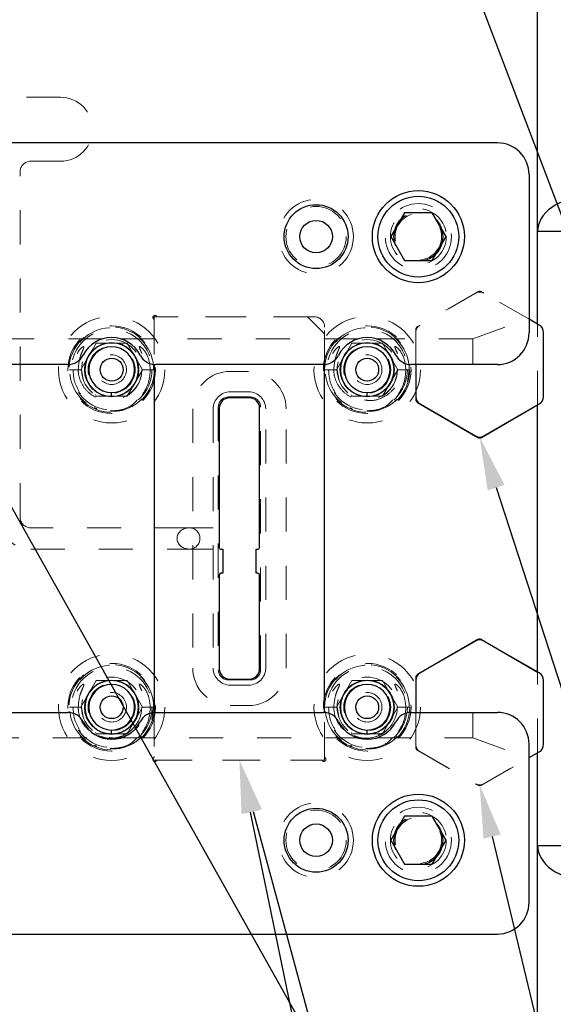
# Model space of a CAD drawing. Header units: inches. Extents: x 1880 to 2363, y -453 to -54.
# Tile 369 of 656: x 2044.66 to 2046.23, y -267.57 to -264.69. Entities that reach past the tile are written whole.
import ezdxf

# ---------------------------------------------------------------- set-up
doc = ezdxf.new("R2010")
doc.units = ezdxf.units.IN
doc.header["$LTSCALE"] = 0.5
doc.header["$MEASUREMENT"] = 0
doc.linetypes.add('HIDDEN', pattern=[0.225, 0.15, -0.075])
for name, color, linetype in [('DIE-M-S', 8, 'Continuous'), ('DIE-M-S2', 1, 'Continuous'), ('DIE-M-S3', 8, 'Continuous'), ('DSS-M-S', 53, 'Continuous'), ('RAI-M-S', 8, 'Continuous'), ('SID-M-S', 105, 'Continuous'), ('SVD-M-S', 8, 'Continuous')]:
    doc.layers.add(name, color=color, linetype=linetype)

msp = doc.modelspace()

# ---------------------------------------------------------------- linework, layer by layer
at = {"layer": 'DIE-M-S', "linetype": 'Continuous', "lineweight": 25}
for p, q in [((2046.18179, -265.58027), (2046.18179, -264.00862)), ((2046.18179, -265.58027), (2046.15679, -265.56583)), ((2045.05679, -265.6984), (2045.05679, -266.71884)), ((2045.55679, -266.71884), (2045.55679, -265.6984)), ((2045.82429, -265.69852), (2045.82429, -265.8011)), ((2045.82929, -265.80976), (2046.00679, -265.91224)), ((2046.01679, -265.91224), (2046.18179, -265.81698)), ((2046.18179, -266.60027), (2046.18179, -265.81698)), ((2046.00679, -266.505), (2045.82929, -266.60748)), ((2046.01679, -266.505), (2046.18179, -266.60027)), ((2045.82429, -266.61614), (2045.82429, -266.71872)), ((2046.15679, -266.85141), (2046.18179, -266.83698)), ((2046.18179, -269.45862), (2046.18179, -266.83698))]:
    msp.add_line(p, q, dxfattribs=at)
at = {"layer": 'DIE-M-S', "linetype": 'HIDDEN', "lineweight": 18}
for p, q in [((2046.00679, -265.485), (2045.82929, -265.58748)), ((2046.15679, -265.56583), (2046.01679, -265.485)), ((2045.52679, -265.55862), (2045.06775, -265.55862)), ((2045.05679, -265.56958), (2045.05679, -265.6984)), ((2045.55679, -265.6984), (2045.55679, -265.58862)), ((2045.82429, -265.59614), (2045.82429, -265.69852)), ((2045.05679, -266.71884), (2045.05679, -266.84767)), ((2045.55679, -266.84767), (2045.55679, -266.71884)), ((2045.82429, -266.71872), (2045.82429, -266.8211)), ((2045.82929, -266.82976), (2046.00679, -266.93224)), ((2045.06775, -266.85862), (2045.54584, -266.85862)), ((2046.01679, -266.93224), (2046.15679, -266.85141))]:
    msp.add_line(p, q, dxfattribs=at)
for centre in [(2045.83179, -265.32352), (2045.83179, -267.09372)]:
    msp.add_circle(centre, 0.068, dxfattribs=at)
at = {"layer": 'DIE-M-S', "linetype": 'Continuous', "lineweight": 25}
for centre in [(2044.93179, -265.71362), (2045.68179, -265.71362), (2044.93179, -266.70362), (2045.68179, -266.70362)]:
    msp.add_circle(centre, 0.079, dxfattribs=at)
at = {"layer": 'DIE-M-S', "linetype": 'HIDDEN', "lineweight": 18}
for centre, radius, start, end in [((2046.01179, -265.49366), 0.01, 60, 120), ((2045.05891, -265.56074), 0.006, 42.59227, 227.40773), ((2045.06775, -265.55262), 0.006, 222.59227, 270), ((2045.52679, -265.58862), 0.03, 0, 90), ((2045.05079, -265.56958), 0.006, 0, 47.40773), ((2045.83429, -265.59614), 0.01, 120, 180), ((2045.83429, -266.8211), 0.01, 180, 240), ((2045.05891, -266.8565), 0.006, 132.59227, 317.40773), ((2045.05079, -266.84767), 0.006, 312.59227, 0), ((2045.06775, -266.86462), 0.006, 90, 137.40773), ((2045.54584, -266.86462), 0.006, 42.59227, 90), ((2045.55467, -266.8565), 0.006, 222.59227, 47.40773), ((2045.56279, -266.84767), 0.006, 180, 227.40773), ((2046.01179, -266.92358), 0.01, 240, 300)]:
    msp.add_arc(centre, radius, start, end, dxfattribs=at)
at = {"layer": 'DIE-M-S', "linetype": 'Continuous', "lineweight": 25}
for centre, start, end in [((2045.83429, -265.8011), 180, 240), ((2046.01179, -265.90358), 240, 300), ((2046.01179, -266.51366), 60, 120), ((2045.83429, -266.61614), 120, 180)]:
    msp.add_arc(centre, 0.01, start, end, dxfattribs=at)
at = {"layer": 'DIE-M-S2', "linetype": 'HIDDEN', "lineweight": 18}
for p, q in [((2045.99929, -265.48933), (2045.83679, -265.58315)), ((2046.15679, -265.56583), (2046.02429, -265.48933)), ((2045.50679, -265.55862), (2045.05679, -265.55862)), ((2045.05679, -265.55862), (2045.05679, -265.6984)), ((2045.55679, -265.60862), (2045.50679, -265.55862)), ((2045.55679, -265.6984), (2045.55679, -265.60862)), ((2045.82429, -265.6048), (2045.82429, -265.69852)), ((2045.05679, -266.71884), (2045.05679, -266.85862)), ((2045.55679, -266.85862), (2045.55679, -266.71884)), ((2045.82429, -266.71872), (2045.82429, -266.81244)), ((2045.05679, -266.85862), (2045.55679, -266.85862)), ((2045.83679, -266.83409), (2045.99929, -266.92791)), ((2046.02429, -266.92791), (2046.15679, -266.85141))]:
    msp.add_line(p, q, dxfattribs=at)
at = {"layer": 'DIE-M-S2', "linetype": 'Continuous', "lineweight": 25}
for p, q in [((2046.18679, -265.58315), (2046.15679, -265.56583)), ((2046.19929, -265.79244), (2046.19929, -265.6048)), ((2045.05679, -265.6984), (2045.05679, -266.71884)), ((2045.55679, -266.71884), (2045.55679, -265.6984)), ((2045.82429, -265.69852), (2045.82429, -265.79244)), ((2045.336, -265.79645), (2045.27758, -265.79645)), ((2045.83679, -265.81409), (2045.99929, -265.90791)), ((2046.02429, -265.90791), (2046.18679, -265.81409)), ((2045.24758, -265.82645), (2045.24758, -266.23545)), ((2045.366, -266.23545), (2045.366, -265.82645)), ((2045.25258, -266.24045), (2045.25758, -266.24045)), ((2045.25758, -266.24045), (2045.25758, -266.31045)), ((2045.356, -266.31045), (2045.356, -266.24045)), ((2045.356, -266.24045), (2045.361, -266.24045)), ((2045.25758, -266.31045), (2045.25258, -266.31045)), ((2045.361, -266.31045), (2045.356, -266.31045)), ((2045.24758, -266.31545), (2045.24758, -266.59079)), ((2045.366, -266.59079), (2045.366, -266.31545)), ((2045.99929, -266.50933), (2045.83679, -266.60315)), ((2046.18679, -266.60315), (2046.02429, -266.50933)), ((2045.27758, -266.62079), (2045.336, -266.62079)), ((2045.82429, -266.6248), (2045.82429, -266.71872)), ((2046.19929, -266.81244), (2046.19929, -266.6248)), ((2046.15679, -266.85141), (2046.18679, -266.83409))]:
    msp.add_line(p, q, dxfattribs=at)
at = {"layer": 'DIE-M-S2', "linetype": 'HIDDEN', "lineweight": 18}
for centre, start, end in [((2046.01179, -265.51098), 60, 120), ((2045.84929, -265.6048), 120, 180), ((2045.84929, -266.81244), 180, 240), ((2046.01179, -266.90626), 240, 300)]:
    msp.add_arc(centre, 0.025, start, end, dxfattribs=at)
at = {"layer": 'DIE-M-S2', "linetype": 'Continuous', "lineweight": 25}
for centre, radius, start, end in [((2046.17429, -265.6048), 0.025, 0, 60), ((2045.27758, -265.82645), 0.03, 90, 180), ((2045.336, -265.82645), 0.03, 0, 90), ((2045.84929, -265.79244), 0.025, 180, 240), ((2046.17429, -265.79244), 0.025, 300, 0), ((2046.01179, -265.88626), 0.025, 240, 300), ((2045.25258, -266.23545), 0.005, 180, 270), ((2045.361, -266.23545), 0.005, 270, 0), ((2045.25258, -266.31545), 0.005, 90, 180), ((2045.361, -266.31545), 0.005, 0, 90), ((2046.01179, -266.53098), 0.025, 60, 120), ((2045.27758, -266.59079), 0.03, 180, 270), ((2045.336, -266.59079), 0.03, 270, 0), ((2045.84929, -266.6248), 0.025, 120, 180), ((2046.17429, -266.6248), 0.025, 0, 60), ((2046.17429, -266.81244), 0.025, 300, 0)]:
    msp.add_arc(centre, radius, start, end, dxfattribs=at)
at = {"layer": 'DIE-M-S3', "linetype": 'HIDDEN', "lineweight": 18}
for p, q in [((2044.78179, -264.91487), (2042.42502, -264.91487)), ((2044.69429, -265.10237), (2044.78179, -265.10237)), ((2044.66304, -266.14612), (2044.66304, -265.13362)), ((2046.18179, -265.81698), (2046.18179, -265.58027)), ((2044.96526, -265.71362), (2044.96526, -265.71362)), ((2044.9751, -265.71362), (2044.9751, -265.71362)), ((2045.00069, -265.71362), (2045.00069, -265.71362)), ((2045.01053, -265.71362), (2045.01053, -265.71362)), ((2045.71526, -265.71362), (2045.71526, -265.71362)), ((2045.7251, -265.71362), (2045.7251, -265.71362)), ((2045.75069, -265.71362), (2045.75069, -265.71362)), ((2045.76053, -265.71362), (2045.76053, -265.71362)), ((2045.33383, -265.77862), (2045.27975, -265.77862)), ((2045.33883, -265.79362), (2045.27475, -265.79362)), ((2044.93179, -265.83173), (2044.93179, -265.83173)), ((2045.22975, -265.82862), (2045.22975, -266.58862)), ((2045.24475, -265.82362), (2045.24475, -266.59362)), ((2045.36883, -266.59362), (2045.36883, -265.82362)), ((2045.38383, -266.58862), (2045.38383, -265.82862)), ((2045.68179, -265.83173), (2045.68179, -265.83173)), ((2045.15975, -266.17737), (2044.69429, -266.17737)), ((2045.22975, -266.17737), (2045.15975, -266.17737)), ((2044.69429, -266.23987), (2045.15975, -266.23987)), ((2045.15975, -266.23987), (2045.22975, -266.23987)), ((2045.27475, -266.62362), (2045.33883, -266.62362)), ((2046.18179, -266.83698), (2046.18179, -266.60027)), ((2045.27975, -266.63862), (2045.33383, -266.63862)), ((2044.96526, -266.70362), (2044.96526, -266.70362)), ((2044.9751, -266.70362), (2044.9751, -266.70362)), ((2045.00069, -266.70362), (2045.00069, -266.70362)), ((2045.01053, -266.70362), (2045.01053, -266.70362)), ((2045.71526, -266.70362), (2045.71526, -266.70362)), ((2045.7251, -266.70362), (2045.7251, -266.70362)), ((2045.75069, -266.70362), (2045.75069, -266.70362)), ((2045.76053, -266.70362), (2045.76053, -266.70362)), ((2044.93179, -266.82173), (2044.93179, -266.82173)), ((2045.68179, -266.82173), (2045.68179, -266.82173))]:
    msp.add_line(p, q, dxfattribs=at)
for centre, radius in [((2045.53179, -265.32352), 0.10937), ((2044.93179, -265.71362), 0.125), ((2045.68179, -265.71362), 0.125), ((2044.93179, -265.71362), 0.11811), ((2045.68179, -265.71362), 0.11811), ((2044.93179, -265.71362), 0.0689), ((2045.68179, -265.71362), 0.0689), ((2044.93179, -265.71362), 0.04331), ((2045.68179, -265.71362), 0.04331), ((2044.93179, -266.70362), 0.125), ((2044.93179, -266.70362), 0.11811), ((2045.68179, -266.70362), 0.125), ((2045.68179, -266.70362), 0.11811), ((2044.93179, -266.70362), 0.0689), ((2045.68179, -266.70362), 0.0689), ((2044.93179, -266.70362), 0.04331), ((2045.68179, -266.70362), 0.04331), ((2045.53179, -267.09372), 0.10937)]:
    msp.add_circle(centre, radius, dxfattribs=at)
at = {"layer": 'DIE-M-S3', "linetype": 'Continuous', "lineweight": 25}
for centre in [(2044.93179, -265.71362), (2045.68179, -265.71362), (2044.93179, -266.70362), (2045.68179, -266.70362)]:
    msp.add_circle(centre, 0.03346, dxfattribs=at)
at = {"layer": 'DIE-M-S3', "linetype": 'HIDDEN', "lineweight": 18}
for centre, radius, start, end in [((2044.78179, -265.00862), 0.09375, 270, 90), ((2044.69429, -265.13362), 0.03125, 90, 180), ((2045.27975, -265.82862), 0.05, 90, 180), ((2045.33383, -265.82862), 0.05, 0, 90), ((2045.27475, -265.82362), 0.03, 90, 180), ((2045.33883, -265.82362), 0.03, 0, 90), ((2044.69429, -266.14612), 0.09375, 180, 270), ((2044.69429, -266.14612), 0.03125, 180, 270), ((2045.15975, -266.20862), 0.03125, 270, 90), ((2045.27975, -266.58862), 0.05, 180, 270), ((2045.27475, -266.59362), 0.03, 180, 270), ((2045.33383, -266.58862), 0.05, 270, 0), ((2045.33883, -266.59362), 0.03, 270, 0)]:
    msp.add_arc(centre, radius, start, end, dxfattribs=at)
at = {"layer": 'DIE-M-S3', "linetype": 'Continuous', "lineweight": 25}
for centre, radius, start, end in [((2044.93179, -265.71362), 0.07874, 0, 270), ((2045.68179, -265.71362), 0.07874, 0, 270), ((2044.93179, -265.71362), 0.06693, 0, 270), ((2045.68179, -265.71362), 0.06693, 0, 270), ((2044.93179, -265.71362), 0.07874, 270, 0), ((2044.93179, -265.71362), 0.06693, 270, 0), ((2045.68179, -265.71362), 0.07874, 270, 0), ((2045.68179, -265.71362), 0.06693, 270, 0), ((2044.93179, -266.70362), 0.07874, 0, 270), ((2045.68179, -266.70362), 0.07874, 0, 270), ((2044.93179, -266.70362), 0.06693, 0, 270), ((2045.68179, -266.70362), 0.06693, 0, 270), ((2044.93179, -266.70362), 0.07874, 270, 0), ((2044.93179, -266.70362), 0.06693, 270, 0), ((2045.68179, -266.70362), 0.07874, 270, 0), ((2045.68179, -266.70362), 0.06693, 270, 0)]:
    msp.add_arc(centre, radius, start, end, dxfattribs=at)
at = {"layer": 'DIE-M-S3', "linetype": 'HIDDEN', "lineweight": 18}
msp.add_ellipse((2045.15975, -266.20862), major_axis=(-0.03608, 0), ratio=0.8660254, start_param=4.712389, end_param=7.8539816, dxfattribs=at)
at = {"layer": 'DIE-M-S3', "linetype": 'Continuous', "lineweight": 25}
for points in [[(2044.93179, -265.79236), (2044.93179, -265.79215), (2044.93179, -265.79172), (2044.93179, -265.78853), (2044.93179, -265.78455), (2044.93179, -265.78185), (2044.93179, -265.78055)], [(2045.68179, -265.79236), (2045.68179, -265.79215), (2045.68179, -265.79172), (2045.68179, -265.78853), (2045.68179, -265.78455), (2045.68179, -265.78185), (2045.68179, -265.78055)], [(2044.93179, -266.78236), (2044.93179, -266.78215), (2044.93179, -266.78172), (2044.93179, -266.77853), (2044.93179, -266.77455), (2044.93179, -266.77185), (2044.93179, -266.77055)], [(2045.68179, -266.78236), (2045.68179, -266.78215), (2045.68179, -266.78172), (2045.68179, -266.77853), (2045.68179, -266.77455), (2045.68179, -266.77185), (2045.68179, -266.77055)]]:
    msp.add_open_spline(points, degree=3, knots=[0, 0, 0, 0, 0.2702613, 0.5624294, 0.7897364, 1, 1, 1, 1], dxfattribs=at)
at = {"layer": 'DSS-M-S', "linetype": 'Continuous', "lineweight": 25}
for p, q in [((2047.18179, -265.30862), (2046.18179, -265.30862)), ((2046.18179, -267.10862), (2047.18179, -267.10862))]:
    msp.add_line(p, q, dxfattribs=at)
at = {"layer": 'DSS-M-S', "linetype": 'HIDDEN', "lineweight": 18}
for p, q in [((2045.33383, -265.71862), (2045.27975, -265.71862)), ((2045.16975, -265.82862), (2045.16975, -266.58862)), ((2045.44383, -266.58862), (2045.44383, -265.82862)), ((2045.27975, -266.69862), (2045.33383, -266.69862))]:
    msp.add_line(p, q, dxfattribs=at)
for centre in [(2044.93179, -265.71362), (2045.68179, -265.71362), (2044.93179, -266.70362), (2045.68179, -266.70362)]:
    msp.add_circle(centre, 0.1285, dxfattribs=at)
for centre, start, end in [((2045.27975, -265.82862), 90, 180), ((2045.33383, -265.82862), 0, 90), ((2045.27975, -266.58862), 180, 270), ((2045.33383, -266.58862), 270, 0)]:
    msp.add_arc(centre, 0.11, start, end, dxfattribs=at)
at = {"layer": 'DSS-M-S', "linetype": 'Continuous', "lineweight": 25}
for centre, major_axis, start_param, end_param in [((2046.32321, -265.30862), (0.14142, 0), 1.5707963, 3.1415927), ((2046.32321, -267.10862), (-0.14142, 0), 0, 1.5707963)]:
    msp.add_ellipse(centre, major_axis=major_axis, ratio=0.7071068, start_param=start_param, end_param=end_param, dxfattribs=at)
at = {"layer": 'RAI-M-S', "linetype": 'Continuous', "lineweight": 25}
for p, q in [((2046.06379, -265.04852), (2042.54979, -265.04852)), ((2046.15679, -265.14152), (2046.15679, -265.60552)), ((2044.80335, -265.69852), (2044.46024, -265.69852)), ((2045.55335, -265.69852), (2045.06024, -265.69852)), ((2046.06379, -265.69852), (2045.81024, -265.69852)), ((2044.46024, -266.71872), (2044.80335, -266.71872)), ((2045.06024, -266.71872), (2045.55335, -266.71872)), ((2045.81024, -266.71872), (2046.06379, -266.71872)), ((2046.15679, -267.27572), (2046.15679, -266.81172)), ((2042.54979, -267.36872), (2046.06379, -267.36872))]:
    msp.add_line(p, q, dxfattribs=at)
at = {"layer": 'RAI-M-S', "linetype": 'HIDDEN', "lineweight": 18}
for p, q in [((2045.99194, -265.62362), (2046.15679, -265.56362)), ((2044.90466, -265.62362), (2044.35892, -265.62362)), ((2045.65466, -265.62362), (2044.95892, -265.62362)), ((2045.99194, -265.62362), (2045.70892, -265.62362)), ((2045.99194, -265.62362), (2045.99194, -265.69852)), ((2045.99194, -266.71872), (2045.99194, -266.79362)), ((2044.35892, -266.79362), (2044.90466, -266.79362)), ((2044.95892, -266.79362), (2045.65466, -266.79362)), ((2045.70892, -266.79362), (2045.99194, -266.79362)), ((2045.99194, -266.79362), (2046.15679, -266.85362))]:
    msp.add_line(p, q, dxfattribs=at)
at = {"layer": 'RAI-M-S', "linetype": 'Continuous', "lineweight": 25}
for centre in [(2045.53179, -265.32352), (2045.53179, -267.09372)]:
    msp.add_circle(centre, 0.09375, dxfattribs=at)
at = {"layer": 'RAI-M-S', "linetype": 'HIDDEN', "lineweight": 18}
for centre in [(2045.83179, -265.32352), (2045.83179, -267.09372)]:
    msp.add_circle(centre, 0.097, dxfattribs=at)
at = {"layer": 'RAI-M-S', "linetype": 'Continuous', "lineweight": 25}
for centre, radius, start, end in [((2046.06379, -265.14152), 0.093, 0, 90), ((2046.06379, -265.60552), 0.093, 270, 0), ((2044.93179, -265.71362), 0.094, 26.87743, 153.12257), ((2045.68179, -265.71362), 0.094, 26.87743, 153.12257), ((2044.80335, -265.64852), 0.05, 270, 333.12257), ((2045.06024, -265.64852), 0.05, 206.87743, 270), ((2045.55335, -265.64852), 0.05, 270, 333.12257), ((2045.81024, -265.64852), 0.05, 206.87743, 270), ((2044.80335, -266.76872), 0.05, 26.87743, 90), ((2045.06024, -266.76872), 0.05, 90, 153.12257), ((2045.55335, -266.76872), 0.05, 26.87743, 90), ((2045.81024, -266.76872), 0.05, 90, 153.12257), ((2046.06379, -266.81172), 0.093, 0, 90), ((2044.93179, -266.70362), 0.094, 206.87743, 333.12257), ((2045.68179, -266.70362), 0.094, 206.87743, 333.12257), ((2046.06379, -267.27572), 0.093, 270, 0)]:
    msp.add_arc(centre, radius, start, end, dxfattribs=at)
at = {"layer": 'SID-M-S'}
for p, q in [((2042.65822, -262.59462), (2049.09063, -274.04031)), ((2045.81218, -264.10446), (2049.58136, -274.02818)), ((2046.06005, -266.05961), (2048.65147, -274.02508)), ((2045.33834, -267.0114), (2046.78559, -274.01962)), ((2045.34751, -267.00921), (2047.24363, -274.02231)), ((2046.04821, -267.08295), (2047.71372, -274.02096))]:
    msp.add_line(p, q, dxfattribs=at)
for points in [[(2046.03533, -266.06765), (2046.01179, -265.91126), (2046.03533, -266.06765), (2046.08478, -266.05156)], [(2045.32241, -267.016), (2045.30679, -266.85862), (2045.32241, -267.016), (2045.37261, -267.00243)], [(2045.31288, -267.01666), (2045.30679, -266.85862), (2045.31288, -267.01666), (2045.3638, -267.00614)], [(2046.02292, -267.08902), (2046.01179, -266.93126), (2046.02292, -267.08902), (2046.07349, -267.07688)]]:
    msp.add_solid(points, dxfattribs=at)
at = {"layer": 'SVD-M-S', "linetype": 'Continuous', "lineweight": 25}
for p, q in [((2045.7912, -265.25321), (2045.7506, -265.32352)), ((2045.87239, -265.25321), (2045.7912, -265.25321)), ((2045.91298, -265.32352), (2045.87239, -265.25321)), ((2045.7506, -265.32352), (2045.7912, -265.39383)), ((2045.87239, -265.39383), (2045.91298, -265.32352)), ((2045.7912, -265.39383), (2045.87239, -265.39383)), ((2045.7912, -267.02341), (2045.7506, -267.09372)), ((2045.87239, -267.02341), (2045.7912, -267.02341)), ((2045.91298, -267.09372), (2045.87239, -267.02341)), ((2045.7506, -267.09372), (2045.7912, -267.16403)), ((2045.87239, -267.16403), (2045.91298, -267.09372)), ((2045.7912, -267.16403), (2045.87239, -267.16403))]:
    msp.add_line(p, q, dxfattribs=at)
at = {"layer": 'SVD-M-S', "linetype": 'HIDDEN', "lineweight": 18}
for p, q in [((2044.84161, -265.71362), (2044.8867, -265.63552)), ((2044.8867, -265.63552), (2044.97688, -265.63552)), ((2044.97688, -265.63552), (2045.02197, -265.71362)), ((2045.59161, -265.71362), (2045.6367, -265.63552)), ((2045.6367, -265.63552), (2045.72688, -265.63552)), ((2045.72688, -265.63552), (2045.77197, -265.71362)), ((2044.82094, -265.71362), (2044.80854, -265.71362)), ((2044.84341, -265.71362), (2044.80867, -265.71362)), ((2044.84354, -265.71362), (2044.82094, -265.71362)), ((2044.84436, -265.71839), (2044.84161, -265.71362)), ((2044.8483, -265.74129), (2044.84354, -265.71362)), ((2045.02197, -265.71362), (2044.97688, -265.79172)), ((2045.05496, -265.71362), (2045.02012, -265.71362)), ((2045.02017, -265.71362), (2045.05491, -265.71362)), ((2045.05504, -265.71362), (2045.02023, -265.71362)), ((2045.57094, -265.71362), (2045.55854, -265.71362)), ((2045.59341, -265.71362), (2045.55867, -265.71362)), ((2045.59354, -265.71362), (2045.57094, -265.71362)), ((2045.59436, -265.71839), (2045.59161, -265.71362)), ((2045.5983, -265.74129), (2045.59354, -265.71362)), ((2045.77197, -265.71362), (2045.72688, -265.79172)), ((2045.80496, -265.71362), (2045.77012, -265.71362)), ((2045.77017, -265.71362), (2045.80491, -265.71362)), ((2045.80504, -265.71362), (2045.77023, -265.71362)), ((2045.79967, -265.74962), (2045.80504, -265.71362)), ((2044.8867, -265.79172), (2044.88423, -265.78745)), ((2044.98369, -265.78559), (2044.96526, -265.79488)), ((2045.6367, -265.79172), (2045.63423, -265.78745)), ((2045.73369, -265.78559), (2045.71526, -265.79488)), ((2044.97688, -265.79172), (2044.8867, -265.79172)), ((2045.72688, -265.79172), (2045.6367, -265.79172)), ((2044.84161, -266.70362), (2044.8867, -266.62552)), ((2044.8867, -266.62552), (2044.97688, -266.62552)), ((2044.97688, -266.62552), (2045.02197, -266.70362)), ((2045.59161, -266.70362), (2045.6367, -266.62552)), ((2045.6367, -266.62552), (2045.72688, -266.62552)), ((2045.72688, -266.62552), (2045.77197, -266.70362)), ((2044.82094, -266.70362), (2044.80854, -266.70362)), ((2044.84341, -266.70362), (2044.80867, -266.70362)), ((2044.84354, -266.70362), (2044.82094, -266.70362)), ((2044.84436, -266.70839), (2044.84161, -266.70362)), ((2044.8483, -266.73129), (2044.84354, -266.70362)), ((2045.02197, -266.70362), (2044.97688, -266.78172)), ((2045.05496, -266.70362), (2045.02012, -266.70362)), ((2045.02017, -266.70362), (2045.05491, -266.70362)), ((2045.05504, -266.70362), (2045.02023, -266.70362)), ((2045.04967, -266.73962), (2045.05504, -266.70362)), ((2045.57094, -266.70362), (2045.55854, -266.70362)), ((2045.59341, -266.70362), (2045.55867, -266.70362)), ((2045.59354, -266.70362), (2045.57094, -266.70362)), ((2045.59436, -266.70839), (2045.59161, -266.70362)), ((2045.5983, -266.73129), (2045.59354, -266.70362)), ((2045.77197, -266.70362), (2045.72688, -266.78172)), ((2045.80496, -266.70362), (2045.77012, -266.70362)), ((2045.77017, -266.70362), (2045.80491, -266.70362)), ((2045.80504, -266.70362), (2045.77023, -266.70362)), ((2044.8867, -266.78172), (2044.88423, -266.77745)), ((2044.97688, -266.78172), (2044.8867, -266.78172)), ((2044.98369, -266.77559), (2044.96526, -266.78488)), ((2045.6367, -266.78172), (2045.63423, -266.77745)), ((2045.72688, -266.78172), (2045.6367, -266.78172)), ((2045.73369, -266.77559), (2045.71526, -266.78488))]:
    msp.add_line(p, q, dxfattribs=at)
at = {"layer": 'SVD-M-S', "linetype": 'Continuous', "lineweight": 25}
for centre, radius in [((2045.83179, -265.32352), 0.135), ((2045.83179, -265.32352), 0.1186), ((2045.53179, -265.32352), 0.04775), ((2045.83179, -267.09372), 0.135), ((2045.83179, -267.09372), 0.1186), ((2045.53179, -267.09372), 0.04775)]:
    msp.add_circle(centre, radius, dxfattribs=at)
at = {"layer": 'SVD-M-S', "linetype": 'HIDDEN', "lineweight": 18}
for centre, radius in [((2045.53179, -265.32352), 0.0885), ((2045.83179, -265.32352), 0.082), ((2045.83179, -265.32352), 0.07247), ((2045.83179, -265.32352), 0.0722), ((2045.83179, -265.32352), 0.07168), ((2044.93179, -265.71362), 0.15625), ((2045.68179, -265.71362), 0.15625), ((2044.93179, -265.71362), 0.08825), ((2044.93179, -265.71362), 0.078), ((2045.68179, -265.71362), 0.08825), ((2045.68179, -265.71362), 0.078), ((2044.93179, -266.70362), 0.15625), ((2045.68179, -266.70362), 0.15625), ((2044.93179, -266.70362), 0.08825), ((2044.93179, -266.70362), 0.078), ((2045.68179, -266.70362), 0.08825), ((2045.68179, -266.70362), 0.078), ((2045.53179, -267.09372), 0.0885), ((2045.83179, -267.09372), 0.082), ((2045.83179, -267.09372), 0.07247), ((2045.83179, -267.09372), 0.0722), ((2045.83179, -267.09372), 0.07168)]:
    msp.add_circle(centre, radius, dxfattribs=at)
for centre in [(2044.93179, -265.71362), (2045.68179, -265.71362), (2044.93179, -266.70362), (2045.68179, -266.70362)]:
    msp.add_arc(centre, 0.12325, 0, 315.72721, dxfattribs=at)
for points, knots in [([(2044.83367, -265.71362), (2044.83468, -265.70178), (2044.83618, -265.68408), (2044.84363, -265.66485), (2044.84774, -265.65557), (2044.84968, -265.65091), (2044.85044, -265.6485), (2044.85063, -265.64726), (2044.85058, -265.64658), (2044.85044, -265.64619), (2044.8502, -265.64593), (2044.84991, -265.64579), (2044.84943, -265.64574), (2044.84826, -265.64598), (2044.84453, -265.64816), (2044.83556, -265.65712), (2044.82384, -265.67686), (2044.81873, -265.69837), (2044.81846, -265.71142), (2044.81841, -265.71362)], [0, 0, 0, 0, 0.23796142, 0.35586481, 0.41395627, 0.44300957, 0.45767228, 0.46502019, 0.46814497, 0.47130467, 0.47318958, 0.47507535, 0.47774085, 0.48267955, 0.49891534, 0.56383282, 0.73653813, 0.95560216, 1, 1, 1, 1]), ([(2045.04517, -265.71362), (2045.0441, -265.70238), (2045.0422, -265.68223), (2045.03028, -265.66023), (2045.02069, -265.64945), (2045.01589, -265.64622), (2045.01447, -265.64579), (2045.01399, -265.64574), (2045.01359, -265.64582), (2045.01332, -265.64598), (2045.01311, -265.64626), (2045.01297, -265.64675), (2045.013, -265.64824), (2045.01482, -265.65352), (2045.02069, -265.66607), (2045.02813, -265.6869), (2045.02931, -265.7046), (2045.02991, -265.71362)], [0, 0, 0, 0, 0.2257023, 0.4042496, 0.4931466, 0.5153527, 0.5191338, 0.5229358, 0.5250771, 0.5272378, 0.5291333, 0.5319246, 0.5373757, 0.5588102, 0.6434775, 0.8183439, 1, 1, 1, 1]), ([(2045.58367, -265.71362), (2045.58468, -265.70178), (2045.58618, -265.68408), (2045.59363, -265.66485), (2045.59774, -265.65557), (2045.59968, -265.65091), (2045.60044, -265.6485), (2045.60063, -265.64726), (2045.60058, -265.64658), (2045.60044, -265.64619), (2045.6002, -265.64593), (2045.59991, -265.64579), (2045.59943, -265.64574), (2045.59826, -265.64598), (2045.59453, -265.64816), (2045.58556, -265.65712), (2045.57384, -265.67686), (2045.56873, -265.69837), (2045.56846, -265.71142), (2045.56841, -265.71362)], [0, 0, 0, 0, 0.23796142, 0.35586481, 0.41395627, 0.44300957, 0.45767228, 0.46502019, 0.46814497, 0.47130467, 0.47318958, 0.47507535, 0.47774085, 0.48267955, 0.49891534, 0.56383282, 0.73653813, 0.95560216, 1, 1, 1, 1]), ([(2045.79517, -265.71362), (2045.7941, -265.70238), (2045.7922, -265.68223), (2045.78028, -265.66023), (2045.77069, -265.64945), (2045.76589, -265.64622), (2045.76447, -265.64579), (2045.76399, -265.64574), (2045.76359, -265.64582), (2045.76332, -265.64598), (2045.76311, -265.64626), (2045.76297, -265.64675), (2045.763, -265.64824), (2045.76482, -265.65352), (2045.77069, -265.66607), (2045.77813, -265.6869), (2045.77931, -265.7046), (2045.77991, -265.71362)], [0, 0, 0, 0, 0.2257023, 0.4042496, 0.4931466, 0.5153527, 0.5191338, 0.5229358, 0.5250771, 0.5272378, 0.5291333, 0.5319246, 0.5373757, 0.5588102, 0.6434775, 0.8183439, 1, 1, 1, 1]), ([(2044.84001, -265.7843), (2044.83386, -265.77381), (2044.82107, -265.752), (2044.81932, -265.72673), (2044.81841, -265.71362)], [0, 0, 0, 0, 0.48118328, 1, 1, 1, 1]), ([(2044.83367, -265.71362), (2044.83377, -265.7166), (2044.8342, -265.72996), (2044.84144, -265.75358), (2044.86075, -265.77956), (2044.88791, -265.79772), (2044.91923, -265.80585), (2044.951, -265.80334), (2044.97972, -265.79083), (2045.00254, -265.76993), (2045.01417, -265.74834), (2045.01802, -265.7339), (2045.01918, -265.7275), (2045.01959, -265.72446), (2045.0199, -265.72147), (2045.02007, -265.71924), (2045.02021, -265.71646), (2045.02022, -265.71458), (2045.02023, -265.71362)], [0, 0, 0, 0, 0.0309821, 0.1390962, 0.2504876, 0.3623209, 0.4730784, 0.5820155, 0.6889003, 0.7939871, 0.8989406, 0.9391461, 0.9491777, 0.9666759, 0.9710489, 0.9804409, 0.9899847, 1, 1, 1, 1]), ([(2045.04517, -265.71362), (2045.04422, -265.72672), (2045.04232, -265.75301), (2045.02893, -265.77569), (2045.02221, -265.78707)], [0, 0, 0, 0, 0.4982217, 1, 1, 1, 1]), ([(2045.59001, -265.7843), (2045.58386, -265.77381), (2045.57107, -265.752), (2045.56932, -265.72673), (2045.56841, -265.71362)], [0, 0, 0, 0, 0.48118328, 1, 1, 1, 1]), ([(2045.58367, -265.71362), (2045.58377, -265.7166), (2045.5842, -265.72996), (2045.59144, -265.75358), (2045.61075, -265.77956), (2045.63791, -265.79772), (2045.66923, -265.80585), (2045.701, -265.80334), (2045.72972, -265.79083), (2045.75254, -265.76993), (2045.76417, -265.74834), (2045.76802, -265.7339), (2045.76918, -265.7275), (2045.76959, -265.72446), (2045.7699, -265.72147), (2045.77007, -265.71924), (2045.77021, -265.71646), (2045.77022, -265.71458), (2045.77023, -265.71362)], [0, 0, 0, 0, 0.0309821, 0.1390962, 0.2504876, 0.3623209, 0.4730784, 0.5820155, 0.6889003, 0.7939871, 0.8989406, 0.9391461, 0.9491777, 0.9666759, 0.9710489, 0.9804409, 0.9899847, 1, 1, 1, 1]), ([(2045.67405, -265.8025), (2045.68072, -265.8034), (2045.69797, -265.80574), (2045.7257, -265.79744), (2045.75282, -265.77964), (2045.77215, -265.75356), (2045.77938, -265.72996), (2045.77982, -265.7166), (2045.77991, -265.71362)], [0, 0, 0, 0, 0.1284288, 0.3324816, 0.5385166, 0.7437376, 0.9429204, 1, 1, 1, 1]), ([(2045.79517, -265.71362), (2045.79422, -265.72672), (2045.79232, -265.75301), (2045.77893, -265.77569), (2045.77221, -265.78707)], [0, 0, 0, 0, 0.4982217, 1, 1, 1, 1]), ([(2045.02004, -265.79966), (2045.01883, -265.80087), (2045.00797, -265.81171), (2044.98343, -265.82782), (2044.94357, -265.83778), (2044.90407, -265.83299), (2044.87568, -265.82198), (2044.86465, -265.81038), (2044.86261, -265.80823)], [0, 0, 0, 0, 0.0296945, 0.2651226, 0.4965645, 0.7242061, 0.9489615, 1, 1, 1, 1]), ([(2045.00648, -265.80276), (2045.0027, -265.80683), (2044.99008, -265.82048), (2044.96193, -265.83304), (2044.93815, -265.83412), (2044.92737, -265.83461)], [0, 0, 0, 0, 0.1888255, 0.6321303, 1, 1, 1, 1]), ([(2045.77004, -265.79966), (2045.76883, -265.80087), (2045.75797, -265.81171), (2045.73343, -265.82782), (2045.69357, -265.83778), (2045.65407, -265.83299), (2045.62568, -265.82198), (2045.61465, -265.81038), (2045.61261, -265.80823)], [0, 0, 0, 0, 0.0296945, 0.2651226, 0.4965645, 0.7242061, 0.9489615, 1, 1, 1, 1]), ([(2045.75648, -265.80276), (2045.7527, -265.80683), (2045.74008, -265.82047), (2045.71337, -265.83258), (2045.69109, -265.83368), (2045.68179, -265.83415)], [0, 0, 0, 0, 0.1988974, 0.665848, 1, 1, 1, 1]), ([(2044.88803, -265.82745), (2044.88565, -265.82722), (2044.88295, -265.82696), (2044.88079, -265.82547), (2044.88054, -265.8253)], [0, 0, 0, 0, 0.8839994, 1, 1, 1, 1]), ([(2045.63803, -265.82745), (2045.63565, -265.82722), (2045.63295, -265.82696), (2045.63079, -265.82547), (2045.63054, -265.8253)], [0, 0, 0, 0, 0.8839994, 1, 1, 1, 1]), ([(2044.83367, -266.70362), (2044.83468, -266.69178), (2044.83618, -266.67408), (2044.84363, -266.65485), (2044.84774, -266.64557), (2044.84968, -266.64091), (2044.85044, -266.6385), (2044.85063, -266.63726), (2044.85058, -266.63658), (2044.85044, -266.63619), (2044.8502, -266.63593), (2044.84991, -266.63579), (2044.84943, -266.63574), (2044.84826, -266.63598), (2044.84453, -266.63816), (2044.83556, -266.64712), (2044.82384, -266.66686), (2044.81873, -266.68837), (2044.81846, -266.70142), (2044.81841, -266.70362)], [0, 0, 0, 0, 0.23796142, 0.35586481, 0.41395627, 0.44300957, 0.45767228, 0.46502019, 0.46814497, 0.47130467, 0.47318958, 0.47507535, 0.47774085, 0.48267955, 0.49891534, 0.56383282, 0.73653813, 0.95560216, 1, 1, 1, 1]), ([(2045.04517, -266.70362), (2045.0441, -266.69238), (2045.0422, -266.67223), (2045.03028, -266.65023), (2045.02069, -266.63945), (2045.01589, -266.63622), (2045.01447, -266.63579), (2045.01399, -266.63574), (2045.01359, -266.63582), (2045.01332, -266.63598), (2045.01311, -266.63626), (2045.01297, -266.63675), (2045.013, -266.63824), (2045.01482, -266.64352), (2045.02069, -266.65607), (2045.02813, -266.6769), (2045.02931, -266.6946), (2045.02991, -266.70362)], [0, 0, 0, 0, 0.2257023, 0.4042496, 0.4931466, 0.5153527, 0.5191338, 0.5229358, 0.5250771, 0.5272378, 0.5291333, 0.5319246, 0.5373757, 0.5588102, 0.6434775, 0.8183439, 1, 1, 1, 1]), ([(2045.58367, -266.70362), (2045.58468, -266.69178), (2045.58618, -266.67408), (2045.59363, -266.65485), (2045.59774, -266.64557), (2045.59968, -266.64091), (2045.60044, -266.6385), (2045.60063, -266.63726), (2045.60058, -266.63658), (2045.60044, -266.63619), (2045.6002, -266.63593), (2045.59991, -266.63579), (2045.59943, -266.63574), (2045.59826, -266.63598), (2045.59453, -266.63816), (2045.58556, -266.64712), (2045.57384, -266.66686), (2045.56873, -266.68837), (2045.56846, -266.70142), (2045.56841, -266.70362)], [0, 0, 0, 0, 0.23796142, 0.35586481, 0.41395627, 0.44300957, 0.45767228, 0.46502019, 0.46814497, 0.47130467, 0.47318958, 0.47507535, 0.47774085, 0.48267955, 0.49891534, 0.56383282, 0.73653813, 0.95560216, 1, 1, 1, 1]), ([(2045.79517, -266.70362), (2045.7941, -266.69238), (2045.7922, -266.67223), (2045.78028, -266.65023), (2045.77069, -266.63945), (2045.76589, -266.63622), (2045.76447, -266.63579), (2045.76399, -266.63574), (2045.76359, -266.63582), (2045.76332, -266.63598), (2045.76311, -266.63626), (2045.76297, -266.63675), (2045.763, -266.63824), (2045.76482, -266.64352), (2045.77069, -266.65607), (2045.77813, -266.6769), (2045.77931, -266.6946), (2045.77991, -266.70362)], [0, 0, 0, 0, 0.2257023, 0.4042496, 0.4931466, 0.5153527, 0.5191338, 0.5229358, 0.5250771, 0.5272378, 0.5291333, 0.5319246, 0.5373757, 0.5588102, 0.6434775, 0.8183439, 1, 1, 1, 1]), ([(2044.84001, -266.7743), (2044.83386, -266.76381), (2044.82107, -266.742), (2044.81932, -266.71673), (2044.81841, -266.70362)], [0, 0, 0, 0, 0.48118328, 1, 1, 1, 1]), ([(2044.83367, -266.70362), (2044.83376, -266.7066), (2044.83418, -266.71998), (2044.84174, -266.74315), (2044.85521, -266.76428), (2044.86678, -266.7715), (2044.86926, -266.77305)], [0, 0, 0, 0, 0.1103256, 0.495314, 0.891973, 1, 1, 1, 1]), ([(2044.8923, -266.78702), (2044.90129, -266.79), (2044.92027, -266.7963), (2044.95106, -266.79319), (2044.97971, -266.78087), (2045.00254, -266.75992), (2045.01417, -266.73834), (2045.01802, -266.7239), (2045.01918, -266.7175), (2045.01959, -266.71446), (2045.0199, -266.71147), (2045.02007, -266.70924), (2045.02021, -266.70646), (2045.02022, -266.70458), (2045.02023, -266.70362)], [0, 0, 0, 0, 0.1567393, 0.3310772, 0.5021307, 0.6703066, 0.8382693, 0.9026123, 0.9186663, 0.9466697, 0.953668, 0.9686986, 0.983972, 1, 1, 1, 1]), ([(2044.92405, -266.7925), (2044.93072, -266.7934), (2044.94797, -266.79574), (2044.9757, -266.78744), (2045.00282, -266.76964), (2045.02215, -266.74356), (2045.02938, -266.71996), (2045.02982, -266.7066), (2045.02991, -266.70362)], [0, 0, 0, 0, 0.1284288, 0.3324816, 0.5385166, 0.7437376, 0.9429204, 1, 1, 1, 1]), ([(2045.04517, -266.70362), (2045.04422, -266.71672), (2045.04232, -266.74301), (2045.02893, -266.76569), (2045.02221, -266.77707)], [0, 0, 0, 0, 0.4982217, 1, 1, 1, 1]), ([(2045.59001, -266.7743), (2045.58386, -266.76381), (2045.57107, -266.742), (2045.56932, -266.71673), (2045.56841, -266.70362)], [0, 0, 0, 0, 0.48118328, 1, 1, 1, 1]), ([(2045.58367, -266.70362), (2045.58376, -266.7066), (2045.58418, -266.71998), (2045.59174, -266.74315), (2045.60521, -266.76428), (2045.61678, -266.7715), (2045.61926, -266.77305)], [0, 0, 0, 0, 0.1103256, 0.495314, 0.891973, 1, 1, 1, 1]), ([(2045.6423, -266.78702), (2045.65129, -266.79), (2045.67027, -266.7963), (2045.70106, -266.79319), (2045.72971, -266.78087), (2045.75254, -266.75992), (2045.76417, -266.73834), (2045.76802, -266.7239), (2045.76918, -266.7175), (2045.76959, -266.71446), (2045.7699, -266.71147), (2045.77007, -266.70924), (2045.77021, -266.70646), (2045.77022, -266.70458), (2045.77023, -266.70362)], [0, 0, 0, 0, 0.1567393, 0.3310772, 0.5021307, 0.6703066, 0.8382693, 0.9026123, 0.9186663, 0.9466697, 0.953668, 0.9686986, 0.983972, 1, 1, 1, 1]), ([(2045.79517, -266.70362), (2045.79422, -266.71672), (2045.79232, -266.74301), (2045.77893, -266.76569), (2045.77221, -266.77707)], [0, 0, 0, 0, 0.4982217, 1, 1, 1, 1]), ([(2045.02004, -266.78966), (2045.01883, -266.79087), (2045.00797, -266.80171), (2044.98343, -266.81782), (2044.94357, -266.82778), (2044.90407, -266.82299), (2044.87568, -266.81198), (2044.86465, -266.80038), (2044.86261, -266.79823)], [0, 0, 0, 0, 0.0296945, 0.2651226, 0.4965645, 0.7242061, 0.9489615, 1, 1, 1, 1]), ([(2045.00648, -266.79276), (2045.0027, -266.79683), (2044.99008, -266.81048), (2044.96193, -266.82304), (2044.93815, -266.82412), (2044.92737, -266.82461)], [0, 0, 0, 0, 0.1888255, 0.6321303, 1, 1, 1, 1]), ([(2045.77004, -266.78966), (2045.76883, -266.79087), (2045.75797, -266.80171), (2045.73343, -266.81782), (2045.69357, -266.82778), (2045.65407, -266.82299), (2045.62568, -266.81198), (2045.61465, -266.80038), (2045.61261, -266.79823)], [0, 0, 0, 0, 0.0296945, 0.2651226, 0.4965645, 0.7242061, 0.9489615, 1, 1, 1, 1]), ([(2045.75648, -266.79276), (2045.7527, -266.79683), (2045.74008, -266.81048), (2045.71193, -266.82304), (2045.68815, -266.82412), (2045.67737, -266.82461)], [0, 0, 0, 0, 0.1888255, 0.6321303, 1, 1, 1, 1]), ([(2044.88803, -266.81745), (2044.88565, -266.81722), (2044.88295, -266.81696), (2044.88079, -266.81547), (2044.88054, -266.8153)], [0, 0, 0, 0, 0.8839994, 1, 1, 1, 1]), ([(2045.63803, -266.81745), (2045.63565, -266.81722), (2045.63295, -266.81696), (2045.63079, -266.81547), (2045.63054, -266.8153)], [0, 0, 0, 0, 0.8839994, 1, 1, 1, 1])]:
    msp.add_open_spline(points, degree=3, knots=knots, dxfattribs=at)

doc.saveas('drawing.dxf')
